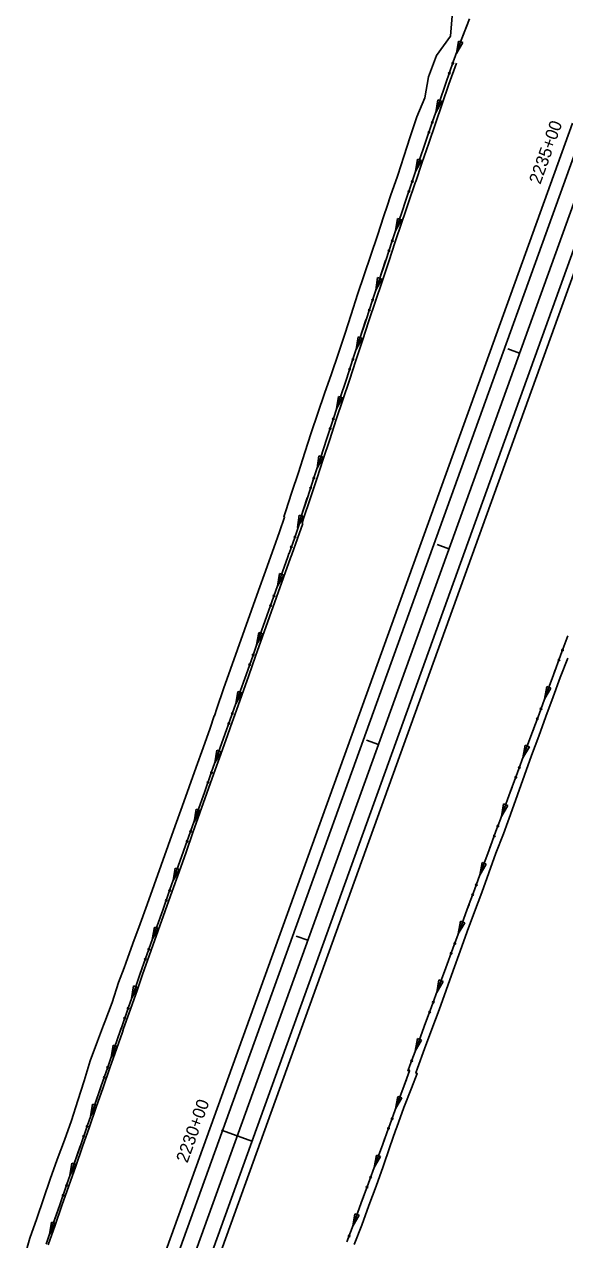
# Model space of a CAD drawing. Extents: x 1611108 to 1749517, y 619561 to 797725.
# Drawn here: x 1727242 to 1727502, y 772043 to 772627 of the extents above; entities that cross this region are included whole.
import ezdxf

# ---------------------------------------------------------------- set-up
doc = ezdxf.new("R2010")
doc.units = 0
for name, color, linetype in [('R_Ditch', 7, 'Continuous'), ('R_Horz Alg', 7, 'Continuous'), ('R_Horz Alg Stationing', 7, 'Continuous'), ('R_Proposed Const Limits', 7, 'Continuous'), ('R_Proposed Road', 7, 'Continuous')]:
    doc.layers.add(name, color=color, linetype=linetype)

msp = doc.modelspace()

# ---------------------------------------------------------------- linework, layer by layer
at = {"layer": 'R_Ditch'}
for p, q in [((1727450.55, 772619.27), (1727449.47, 772613.27)), ((1727449.47, 772613.27), (1727452.53, 772618.54)), ((1727452.53, 772618.54), (1727450.55, 772619.27)), ((1727440.5, 772590.94), (1727439.55, 772584.92)), ((1727439.55, 772584.92), (1727442.5, 772590.25)), ((1727442.5, 772590.25), (1727440.5, 772590.94)), ((1727430.78, 772562.51), (1727429.86, 772556.49)), ((1727429.86, 772556.49), (1727432.79, 772561.83)), ((1727432.79, 772561.83), (1727430.78, 772562.51)), ((1727421.17, 772534.05), (1727420.26, 772528.02)), ((1727420.26, 772528.02), (1727423.17, 772533.38)), ((1727423.17, 772533.38), (1727421.17, 772534.05)), ((1727411.64, 772505.56), (1727410.76, 772499.53)), ((1727410.76, 772499.53), (1727413.65, 772504.89)), ((1727413.65, 772504.89), (1727411.64, 772505.56)), ((1727402.21, 772477.04), (1727401.34, 772471.01)), ((1727401.34, 772471.01), (1727404.22, 772476.37)), ((1727404.22, 772476.37), (1727402.21, 772477.04)), ((1727392.8, 772448.51), (1727391.93, 772442.48)), ((1727394.81, 772447.85), (1727392.8, 772448.51)), ((1727391.93, 772442.48), (1727394.81, 772447.85)), ((1727383.39, 772419.98), (1727382.52, 772413.96)), ((1727382.52, 772413.96), (1727385.4, 772419.32)), ((1727385.4, 772419.32), (1727383.39, 772419.98)), ((1727373.98, 772391.46), (1727373.11, 772385.43)), ((1727373.11, 772385.43), (1727375.99, 772390.8)), ((1727375.99, 772390.8), (1727373.98, 772391.46)), ((1727364.48, 772363.35), (1727363.48, 772357.34)), ((1727363.48, 772357.34), (1727366.48, 772362.64)), ((1727366.48, 772362.64), (1727364.48, 772363.35)), ((1727354.45, 772335.04), (1727353.45, 772329.03)), ((1727353.45, 772329.03), (1727356.45, 772334.33)), ((1727356.45, 772334.33), (1727354.45, 772335.04)), ((1727492.93, 772309.03), (1727491.86, 772303.03)), ((1727491.86, 772303.03), (1727494.92, 772308.3)), ((1727494.92, 772308.3), (1727492.93, 772309.03)), ((1727344.42, 772306.72), (1727343.42, 772300.71)), ((1727343.42, 772300.71), (1727346.42, 772306.02)), ((1727346.42, 772306.02), (1727344.42, 772306.72)), ((1727482.57, 772280.84), (1727481.5, 772274.84)), ((1727481.5, 772274.84), (1727484.56, 772280.11)), ((1727484.56, 772280.11), (1727482.57, 772280.84)), ((1727334.39, 772278.41), (1727333.39, 772272.4)), ((1727333.39, 772272.4), (1727336.39, 772277.7)), ((1727336.39, 772277.7), (1727334.39, 772278.41)), ((1727324.36, 772250.1), (1727323.36, 772244.09)), ((1727323.36, 772244.09), (1727326.36, 772249.39)), ((1727326.36, 772249.39), (1727324.36, 772250.1)), ((1727472.21, 772252.64), (1727471.13, 772246.65)), ((1727471.13, 772246.65), (1727474.2, 772251.91)), ((1727474.2, 772251.91), (1727472.21, 772252.64)), ((1727314.33, 772221.78), (1727313.33, 772215.77)), ((1727313.33, 772215.77), (1727316.33, 772221.07)), ((1727316.33, 772221.07), (1727314.33, 772221.78)), ((1727461.85, 772224.45), (1727460.77, 772218.45)), ((1727460.77, 772218.45), (1727463.84, 772223.72)), ((1727463.84, 772223.72), (1727461.85, 772224.45)), ((1727304.3, 772193.47), (1727303.3, 772187.46)), ((1727303.3, 772187.46), (1727306.3, 772192.76)), ((1727306.3, 772192.76), (1727304.3, 772193.47)), ((1727451.49, 772196.25), (1727450.41, 772190.26)), ((1727450.41, 772190.26), (1727453.48, 772195.52)), ((1727453.48, 772195.52), (1727451.49, 772196.25)), ((1727441.13, 772168.06), (1727440.05, 772162.06)), ((1727443.11, 772167.33), (1727441.13, 772168.06)), ((1727294.31, 772165.14), (1727293.33, 772159.12)), ((1727293.33, 772159.12), (1727296.3, 772164.44)), ((1727296.3, 772164.44), (1727294.31, 772165.14)), ((1727440.05, 772162.06), (1727443.11, 772167.33)), ((1727430.77, 772139.86), (1727429.69, 772133.87)), ((1727429.69, 772133.87), (1727432.75, 772139.13)), ((1727432.75, 772139.13), (1727430.77, 772139.86)), ((1727284.44, 772136.76), (1727283.47, 772130.75)), ((1727283.47, 772130.75), (1727286.44, 772136.07)), ((1727286.44, 772136.07), (1727284.44, 772136.76)), ((1727421.35, 772112.08), (1727420.28, 772106.08)), ((1727420.28, 772106.08), (1727423.34, 772111.36)), ((1727423.34, 772111.36), (1727421.35, 772112.08)), ((1727274.57, 772108.39), (1727273.6, 772102.38)), ((1727273.6, 772102.38), (1727276.57, 772107.7)), ((1727276.57, 772107.7), (1727274.57, 772108.39)), ((1727264.7, 772080.02), (1727263.73, 772074.01)), ((1727266.7, 772079.33), (1727264.7, 772080.02)), ((1727411.03, 772083.87), (1727409.96, 772077.87)), ((1727409.96, 772077.87), (1727413.02, 772083.15)), ((1727413.02, 772083.15), (1727411.03, 772083.87)), ((1727263.73, 772074.01), (1727266.7, 772079.33)), ((1727254.83, 772051.65), (1727253.86, 772045.64)), ((1727253.86, 772045.64), (1727256.83, 772050.96)), ((1727256.83, 772050.96), (1727254.83, 772051.65)), ((1727400.71, 772055.66), (1727399.64, 772049.66)), ((1727399.64, 772049.66), (1727402.7, 772054.94)), ((1727402.7, 772054.94), (1727400.71, 772055.66))]:
    msp.add_line(p, q, dxfattribs=at)
for points in [[(1727252.29, 772041.12), (1727255.57, 772050.56), (1727258.86, 772060.01), (1727262.14, 772069.46), (1727265.43, 772078.9), (1727268.72, 772088.35), (1727272, 772097.79), (1727275.29, 772107.24), (1727278.57, 772116.68), (1727281.86, 772126.13), (1727285.14, 772135.57), (1727287.87, 772143.4), (1727288.43, 772145.02), (1727291.71, 772154.47), (1727295, 772163.91), (1727297.5, 772171.11), (1727297.51, 772171.12), (1727298.3, 772173.35), (1727301.64, 772182.78), (1727304.98, 772192.2), (1727308.32, 772201.63), (1727311.66, 772211.06), (1727315, 772220.48), (1727318.33, 772229.91), (1727321.67, 772239.33), (1727325.01, 772248.76), (1727328.35, 772258.19), (1727331.69, 772267.61), (1727335.03, 772277.04), (1727338.37, 772286.47), (1727340.43, 772292.29), (1727340.44, 772292.3), (1727341.71, 772295.89), (1727345.05, 772305.32), (1727348.39, 772314.74), (1727351.73, 772324.17), (1727355.07, 772333.6), (1727358.41, 772343.02), (1727361.74, 772352.45), (1727365.08, 772361.88), (1727368.42, 772371.3), (1727369.02, 772373), (1727369.03, 772373.01), (1727371.76, 772380.73), (1727374.28, 772387.83), (1727373.94, 772387.97), (1727374.71, 772390.29), (1727377.85, 772399.79), (1727380.98, 772409.29), (1727384.11, 772418.79), (1727387.25, 772428.3), (1727390.38, 772437.8), (1727393.52, 772447.3), (1727396.65, 772456.8), (1727399.78, 772466.3), (1727402.92, 772475.8), (1727406.05, 772485.3), (1727409.19, 772494.8), (1727412.34, 772504.29), (1727415.5, 772513.78), (1727418.67, 772523.27), (1727421.85, 772532.75), (1727423.41, 772537.39), (1727425.04, 772542.23), (1727428.24, 772551.71), (1727428.44, 772552.3), (1727431.45, 772561.18), (1727434.67, 772570.65), (1727437.91, 772580.11), (1727441.15, 772589.57), (1727444.41, 772599.03), (1727447.98, 772609.23), (1727451.81, 772619.63), (1727455.79, 772629.97)], [(1727454.76, 772627.31), (1727451.81, 772619.63), (1727449.47, 772613.27)], [(1727253.31, 772040.75), (1727256.6, 772050.19), (1727259.9, 772059.64), (1727263.19, 772069.08), (1727266.49, 772078.52), (1727269.78, 772087.96), (1727273.07, 772097.4), (1727276.37, 772106.85), (1727279.66, 772116.29), (1727282.96, 772125.73), (1727286.25, 772135.17), (1727288.98, 772143), (1727289.54, 772144.62), (1727292.84, 772154.06), (1727296.13, 772163.5), (1727298.64, 772170.7), (1727298.65, 772170.71), (1727299.44, 772172.94), (1727302.79, 772182.36), (1727306.14, 772191.79), (1727309.48, 772201.21), (1727312.83, 772210.63), (1727316.18, 772220.06), (1727319.53, 772229.48), (1727322.87, 772238.9), (1727326.22, 772248.33), (1727329.57, 772257.75), (1727332.92, 772267.17), (1727336.26, 772276.59), (1727339.61, 772286.02), (1727341.68, 772291.84), (1727341.68, 772291.85), (1727342.96, 772295.44), (1727346.31, 772304.86), (1727349.66, 772314.29), (1727353, 772323.71), (1727356.35, 772333.13), (1727359.7, 772342.56), (1727363.05, 772351.98), (1727366.39, 772361.4), (1727369.74, 772370.83), (1727370.34, 772372.52), (1727370.35, 772372.53), (1727373.09, 772380.25), (1727375.61, 772387.35), (1727375.28, 772387.49), (1727376.05, 772389.81), (1727379.19, 772399.31), (1727382.33, 772408.81), (1727385.47, 772418.3), (1727388.62, 772427.8), (1727391.76, 772437.3), (1727394.9, 772446.8), (1727398.04, 772456.29), (1727401.19, 772465.79), (1727404.33, 772475.29), (1727407.47, 772484.78), (1727410.62, 772494.28), (1727413.77, 772503.77), (1727416.94, 772513.26), (1727420.12, 772522.74), (1727423.31, 772532.22), (1727424.87, 772536.86), (1727426.51, 772541.7), (1727429.72, 772551.17), (1727429.92, 772551.77), (1727432.94, 772560.64), (1727436.17, 772570.11), (1727439.41, 772579.57), (1727442.66, 772589.03), (1727445.93, 772598.48), (1727449.51, 772608.66)], [(1727444.43, 772599.1), (1727444.41, 772599.03), (1727441.15, 772589.57), (1727439.55, 772584.92)], [(1727444.44, 772599.14), (1727444.43, 772599.1)], [(1727434.69, 772570.69), (1727434.67, 772570.65), (1727431.45, 772561.18), (1727429.86, 772556.49)], [(1727434.7, 772570.73), (1727434.69, 772570.69)], [(1727425.04, 772542.24), (1727425.04, 772542.23), (1727423.41, 772537.39), (1727421.85, 772532.75), (1727420.26, 772528.02)], [(1727425.05, 772542.28), (1727425.04, 772542.24)], [(1727415.49, 772513.76), (1727412.34, 772504.29), (1727410.76, 772499.53)], [(1727415.5, 772513.8), (1727415.5, 772513.78), (1727415.49, 772513.76)], [(1727406.04, 772485.25), (1727402.92, 772475.8), (1727401.34, 772471.01)], [(1727406.05, 772485.29), (1727406.04, 772485.25)], [(1727396.63, 772456.73), (1727393.52, 772447.3), (1727391.93, 772442.48)], [(1727396.64, 772456.76), (1727396.63, 772456.73)], [(1727387.22, 772428.2), (1727384.11, 772418.79), (1727382.52, 772413.96)], [(1727387.23, 772428.24), (1727387.22, 772428.2)], [(1727377.81, 772399.67), (1727374.71, 772390.29), (1727373.94, 772387.97), (1727374.28, 772387.83), (1727373.51, 772385.66)], [(1727377.82, 772399.71), (1727377.81, 772399.67)], [(1727368.49, 772371.48), (1727368.42, 772371.3), (1727365.08, 772361.88), (1727363.48, 772357.34)], [(1727368.5, 772371.52), (1727368.49, 772371.48)], [(1727358.46, 772343.17), (1727358.41, 772343.02), (1727355.07, 772333.6), (1727353.45, 772329.03)], [(1727358.47, 772343.2), (1727358.46, 772343.17)], [(1727396.89, 772042.12), (1727400.32, 772051.51), (1727403.76, 772060.9), (1727407.19, 772070.29), (1727410.63, 772079.69), (1727414.06, 772089.08), (1727416.91, 772096.86), (1727417.5, 772098.47), (1727420.93, 772107.86), (1727424.37, 772117.25), (1727426.98, 772124.41), (1727426.31, 772124.66), (1727427.13, 772126.89), (1727430.58, 772136.27), (1727434.02, 772145.66), (1727437.47, 772155.05), (1727440.92, 772164.43), (1727444.37, 772173.82), (1727447.82, 772183.21), (1727451.27, 772192.59), (1727454.72, 772201.98), (1727458.17, 772211.36), (1727461.62, 772220.75), (1727465.07, 772230.14), (1727468.52, 772239.52), (1727470.65, 772245.32), (1727470.65, 772245.33), (1727471.97, 772248.91), (1727475.42, 772258.3), (1727478.87, 772267.68), (1727482.31, 772277.07), (1727485.76, 772286.46), (1727489.21, 772295.84), (1727492.66, 772305.23), (1727496.11, 772314.62), (1727499.56, 772324), (1727500.18, 772325.69), (1727500.19, 772325.7), (1727503.01, 772333.39)], [(1727348.43, 772314.85), (1727348.39, 772314.74), (1727345.05, 772305.32), (1727343.42, 772300.71)], [(1727348.44, 772314.89), (1727348.43, 772314.85)], [(1727497.03, 772317.11), (1727496.11, 772314.62), (1727492.66, 772305.23), (1727491.86, 772303.03)], [(1727497.04, 772317.15), (1727497.03, 772317.11)], [(1727338.4, 772286.54), (1727338.37, 772286.47), (1727335.03, 772277.04), (1727333.39, 772272.4)], [(1727338.41, 772286.58), (1727338.4, 772286.54)], [(1727486.67, 772288.92), (1727485.76, 772286.46), (1727482.31, 772277.07), (1727481.5, 772274.84)], [(1727486.68, 772288.96), (1727486.67, 772288.92)], [(1727328.37, 772258.23), (1727328.35, 772258.19), (1727325.01, 772248.76), (1727323.36, 772244.09)], [(1727328.38, 772258.26), (1727328.37, 772258.23)], [(1727476.31, 772260.72), (1727475.42, 772258.3), (1727471.97, 772248.91), (1727471.13, 772246.65)], [(1727476.32, 772260.76), (1727476.31, 772260.73)], [(1727465.95, 772232.53), (1727465.07, 772230.14), (1727461.62, 772220.75), (1727460.77, 772218.45)], [(1727465.96, 772232.57), (1727465.95, 772232.53)], [(1727318.34, 772229.91), (1727318.33, 772229.91), (1727315, 772220.48), (1727313.33, 772215.77)], [(1727318.35, 772229.95), (1727318.34, 772229.91)], [(1727455.59, 772204.34), (1727454.72, 772201.98), (1727451.27, 772192.59), (1727450.41, 772190.26)], [(1727455.6, 772204.37), (1727455.59, 772204.34)], [(1727308.31, 772201.6), (1727304.98, 772192.2), (1727303.3, 772187.46)], [(1727308.32, 772201.63), (1727308.32, 772201.63), (1727308.31, 772201.6)], [(1727445.23, 772176.14), (1727444.37, 772173.82), (1727440.92, 772164.43), (1727440.05, 772162.06)], [(1727445.24, 772176.18), (1727445.23, 772176.14)], [(1727298.27, 772173.28), (1727297.51, 772171.12), (1727297.5, 772171.11), (1727295, 772163.91), (1727293.33, 772159.12)], [(1727298.29, 772173.32), (1727298.28, 772173.28)], [(1727288.39, 772144.92), (1727287.87, 772143.4), (1727285.14, 772135.57), (1727283.47, 772130.75)], [(1727288.41, 772144.95), (1727288.39, 772144.92)], [(1727434.87, 772147.95), (1727434.02, 772145.66), (1727430.58, 772136.27), (1727429.69, 772133.87)], [(1727434.88, 772147.98), (1727434.87, 772147.95)], [(1727278.53, 772116.55), (1727275.29, 772107.24), (1727273.6, 772102.38)], [(1727278.54, 772116.58), (1727278.53, 772116.55)], [(1727425.43, 772120.17), (1727424.37, 772117.25), (1727420.93, 772107.86), (1727420.28, 772106.08)], [(1727425.45, 772120.21), (1727425.43, 772120.17)], [(1727415.12, 772091.96), (1727414.06, 772089.08), (1727410.63, 772079.69), (1727409.96, 772077.87)], [(1727415.13, 772092), (1727415.12, 772091.96)], [(1727268.66, 772088.18), (1727265.43, 772078.9), (1727263.73, 772074.01)], [(1727268.67, 772088.21), (1727268.66, 772088.18)], [(1727404.8, 772063.75), (1727403.76, 772060.9), (1727400.32, 772051.51), (1727399.64, 772049.66)], [(1727404.81, 772063.79), (1727404.8, 772063.75)], [(1727258.79, 772059.81), (1727255.57, 772050.56), (1727253.86, 772045.64)], [(1727258.8, 772059.84), (1727258.79, 772059.81)]]:
    msp.add_lwpolyline(points, dxfattribs=at)
for centre in [(1727447.79, 772608.56), (1727446.13, 772603.83), (1727437.97, 772580.17), (1727436.35, 772575.43), (1727426.68, 772546.99), (1727428.29, 772551.74), (1727417.12, 772518.52), (1727418.7, 772523.27), (1727409.22, 772494.77), (1727407.65, 772490.01), (1727399.8, 772466.24), (1727398.23, 772461.48), (1727390.39, 772437.72), (1727388.82, 772432.96), (1727380.98, 772409.19), (1727379.41, 772404.43), (1727371.87, 772380.93), (1727370.2, 772376.2), (1727361.84, 772352.61), (1727360.17, 772347.89), (1727500.52, 772326.52), (1727350.14, 772319.57), (1727351.81, 772324.3), (1727498.8, 772321.82), (1727341.78, 772295.98), (1727490.16, 772298.32), (1727340.11, 772291.26), (1727488.44, 772293.62), (1727331.75, 772267.67), (1727479.8, 772270.13), (1727330.08, 772262.95), (1727478.07, 772265.43), (1727321.72, 772239.36), (1727469.44, 772241.93), (1727320.05, 772234.63), (1727467.71, 772237.23), (1727311.69, 772211.04), (1727457.35, 772209.04), (1727459.08, 772213.74), (1727310.02, 772206.32), (1727448.72, 772185.55), (1727301.66, 772182.73), (1727446.99, 772180.84), (1727299.99, 772178.01), (1727438.36, 772157.35), (1727291.72, 772154.38), (1727436.63, 772152.65), (1727290.08, 772149.65), (1727428, 772129.16), (1727280.21, 772121.28), (1727281.86, 772126.01), (1727426.52, 772124.62), (1727271.99, 772097.64), (1727418.6, 772101.37), (1727270.34, 772092.91), (1727416.87, 772096.67), (1727262.12, 772069.27), (1727406.56, 772068.46), (1727408.28, 772073.16), (1727260.47, 772064.54), (1727397.96, 772044.95)]:
    msp.add_circle(centre, 0.375, dxfattribs=at)
at = {"layer": 'R_Horz Alg'}
msp.add_line((1727518.02, 772575.19), (1727287.33, 771935.59), dxfattribs=at)
at = {"layer": 'R_Horz Alg Stationing'}
for points in [[(1727474.19, 772471.35), (1727479.83, 772469.31)], [(1727440.26, 772377.28), (1727445.91, 772375.25)], [(1727406.33, 772283.21), (1727411.98, 772281.18)], [(1727372.4, 772189.15), (1727378.05, 772187.11)], [(1727336.59, 772095.76), (1727351.65, 772090.33)]]:
    msp.add_lwpolyline(points, dxfattribs=at)
at = {"layer": 'R_Proposed Const Limits'}
for points in [[(1727241.78, 772034.28), (1727244.5, 772043.93), (1727247.78, 772053.38), (1727250.97, 772062.85), (1727254.14, 772072.34), (1727257.57, 772081.74), (1727261.04, 772091.11), (1727264.51, 772100.49), (1727267.58, 772110.02), (1727270.53, 772119.58), (1727273.49, 772129.15), (1727276.94, 772138.53), (1727279.89, 772146.28), (1727280.51, 772147.88), (1727283.94, 772157.27), (1727287.12, 772166.75), (1727289.71, 772173.92), (1727289.72, 772173.93), (1727290.54, 772176.15), (1727294, 772185.53), (1727297.45, 772194.92), (1727300.87, 772204.32), (1727304.24, 772213.73), (1727307.53, 772223.17), (1727310.88, 772232.6), (1727314.23, 772242.02), (1727317.6, 772251.43), (1727321.04, 772260.82), (1727324.44, 772270.23), (1727327.84, 772279.63), (1727331.14, 772289.07), (1727333.13, 772294.92), (1727333.14, 772294.93), (1727334.36, 772298.54), (1727337.61, 772308), (1727340.91, 772317.44), (1727344.25, 772326.87), (1727347.59, 772336.29), (1727350.92, 772345.72), (1727354.3, 772355.14), (1727357.68, 772364.55), (1727361.06, 772373.96), (1727361.66, 772375.65), (1727361.66, 772375.66), (1727364.39, 772383.39), (1727366.89, 772390.5), (1727366.55, 772390.63), (1727367.3, 772392.97), (1727370.38, 772402.49), (1727373.53, 772411.98), (1727376.69, 772421.47), (1727379.72, 772431.01), (1727382.88, 772440.5), (1727386.14, 772449.95), (1727389.5, 772459.37), (1727392.71, 772468.85), (1727395.81, 772478.36), (1727398.9, 772487.88), (1727402.02, 772497.38), (1727405.18, 772506.87), (1727408.35, 772516.36), (1727411.52, 772525.84), (1727414.69, 772535.33), (1727416.25, 772539.97), (1727417.89, 772544.81), (1727421.11, 772554.28), (1727421.31, 772554.88), (1727424.28, 772563.76), (1727427.31, 772573.3), (1727430.52, 772582.78), (1727434.33, 772592.03), (1727436.14, 772602.01), (1727439.89, 772612.24), (1727446.64, 772621.64), (1727447.7, 772633.25)], [(1727400.31, 772040.88), (1727404.02, 772050.17), (1727407.48, 772059.56), (1727410.93, 772068.94), (1727414.31, 772078.36), (1727417.57, 772087.81), (1727420.27, 772095.65), (1727420.83, 772097.27), (1727424.21, 772106.68), (1727427.87, 772115.99), (1727430.65, 772123.09), (1727429.98, 772123.34), (1727430.79, 772125.56), (1727434.23, 772134.96), (1727437.7, 772144.33), (1727441.17, 772153.71), (1727444.64, 772163.09), (1727448.01, 772172.51), (1727451.38, 772181.92), (1727454.72, 772191.35), (1727458.26, 772200.7), (1727461.77, 772210.07), (1727465.04, 772219.52), (1727468.48, 772228.91), (1727472.08, 772238.24), (1727474.26, 772244.02), (1727474.27, 772244.03), (1727475.56, 772247.62), (1727478.93, 772257.03), (1727482.28, 772266.45), (1727485.67, 772275.86), (1727489.05, 772285.27), (1727492.51, 772294.66), (1727495.96, 772304.04), (1727499.42, 772313.42), (1727503.06, 772322.74)]]:
    msp.add_lwpolyline(points, dxfattribs=at)
at = {"layer": 'R_Proposed Road'}
for p, q in [((1727505.32, 772579.77), (1727274.63, 771940.17)), ((1727510.97, 772577.73), (1727280.28, 771938.14)), ((1727525.08, 772572.64), (1727294.39, 771933.05)), ((1727528.84, 772571.29), (1727298.15, 771931.69))]:
    msp.add_line(p, q, dxfattribs=at)

# ---------------------------------------------------------------- texts
at = {"layer": 'R_Horz Alg Stationing'}
for s, p in [('2235+00', (1727489.83, 772550.07)), ('2230+00', (1727320.18, 772079.73))]:
    msp.add_text(s, height=6, rotation=70.16667, dxfattribs=at).set_placement(p)

doc.saveas('drawing.dxf')
